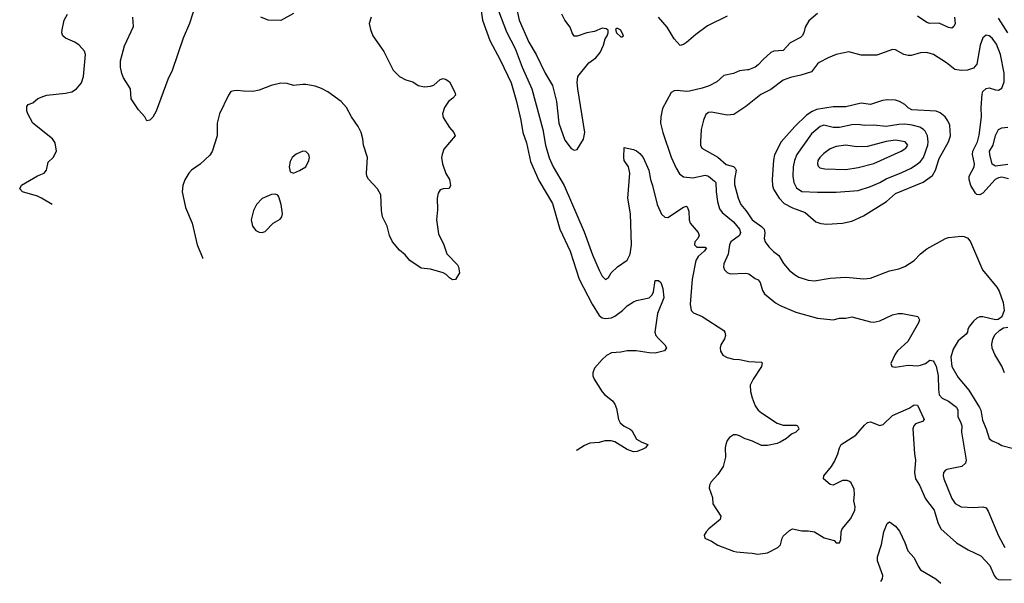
# Model space of a CAD drawing. Header units: inches. Extents: x 1649636 to 1815363, y 506543 to 641975.
# Tile 454 of 656: x 1745336 to 1751647, y 520441 to 524054. Entities that reach past the tile are written whole.
import ezdxf

# ---------------------------------------------------------------- set-up
doc = ezdxf.new("R2010")
doc.units = ezdxf.units.IN
doc.header["$MEASUREMENT"] = 0
doc.layers.add('B7542', color=7, linetype='Continuous')
doc.layers.add('B7552', color=7, linetype='Continuous')

msp = doc.modelspace()

# ---------------------------------------------------------------- linework, layer by layer
at = {"layer": 'B7542', "color": 5}
for points, elevation in [([(1748267.1, 524290), (1748301.9, 524050), (1748350, 523919.6), (1748415.9, 523795.9), (1748485.1, 523650), (1748519.6, 523530), (1748547.3, 523410), (1748560.4, 523330), (1748583.9, 523263.9), (1748610, 523144.9), (1748663, 523023), (1748750, 522874.4), (1748798, 522710), (1748863.5, 522570), (1748921.4, 522390), (1749004.2, 522230), (1749050, 522158), (1749070, 522142.5), (1749090, 522137.4), (1749130, 522142.5), (1749150, 522152.5), (1749199.2, 522190), (1749230, 522220.3), (1749270, 522245.3), (1749290, 522254.3), (1749370, 522271.6), (1749389.7, 522290), (1749398.5, 522310), (1749410, 522381), (1749430, 522382.4), (1749445.5, 522370), (1749459, 522330), (1749465.4, 522270), (1749423.9, 522170), (1749407.5, 522050), (1749414, 522030), (1749429.4, 522009.4), (1749470.4, 521970), (1749482.4, 521950), (1749468.4, 521930), (1749410, 521915.7), (1749370, 521917.7), (1749288.1, 521931.9), (1749230, 521931.1), (1749190, 521921.3), (1749130, 521917.6), (1749098, 521902), (1749070, 521876.2), (1749021, 521819), (1749009.3, 521790), (1749010.2, 521770), (1749017.8, 521750), (1749070, 521668.7), (1749084.9, 521650), (1749134.6, 521610), (1749150.3, 521590), (1749161.6, 521561.6), (1749173.4, 521490), (1749185.2, 521470), (1749210, 521447.1), (1749249.3, 521429.3), (1749259.8, 521419.8), (1749290, 521364.7), (1749324.6, 521344.6), (1749361.6, 521330), (1749346, 521310), (1749330, 521300.7), (1749293.8, 521286.2), (1749270, 521283.4), (1749230, 521298.5), (1749150, 521347.5), (1749126.8, 521353.2), (1749086.5, 521353.5), (1749050, 521343.5), (1748990, 521338.3), (1748955.8, 521324.2), (1748910, 521294.7), (1748901.9, 521291.7)], 320), ([(1748503.3, 524210), (1748536.6, 524050), (1748598.3, 523910), (1748646, 523830), (1748703.6, 523710), (1748751.8, 523631.8), (1748775.8, 523530), (1748791.1, 523390), (1748830, 523282), (1748870, 523227.7), (1748890, 523217.3), (1748910, 523221), (1748950, 523286.8), (1748957.7, 523330), (1748914.2, 523610), (1748909.7, 523650.3), (1748912.6, 523690), (1748983.1, 523776.9), (1749029.3, 523810), (1749055.9, 523844.1), (1749077.2, 523890), (1749088.7, 523930), (1749102, 523950), (1749108, 523970), (1749107.3, 523987.3), (1749094.6, 523994.6), (1749070, 523999), (1749021, 523979), (1748970, 523969.4), (1748910, 523948.2), (1748890, 523947.8), (1748876.2, 523970), (1748864.9, 524004.9), (1748830, 524051.6), (1748811.7, 524090)], 360), ([(1746462, 524150), (1746423.6, 524030), (1746384.7, 523935.3), (1746313, 523727), (1746285.5, 523670), (1746210, 523468), (1746190, 523428.7), (1746170, 523408.7), (1746150, 523406), (1746138, 523430), (1746096.5, 523476.5), (1746050, 523546), (1746045.2, 523610), (1746000.5, 523680.5), (1745989.7, 523709.7), (1745982.4, 523750), (1745981.6, 523790), (1746007, 523887), (1746066.3, 524010), (1746061.3, 524070)], 260), ([(1745544.8, 522868.1), (1745475.1, 522910), (1745450, 522921.7), (1745353.2, 522950), (1745336, 522970), (1745347, 522993), (1745450, 523052.2), (1745492.3, 523070), (1745507.6, 523090), (1745518.9, 523141.1), (1745550, 523170.8), (1745571.6, 523210), (1745563.3, 523263.3), (1745546.6, 523290), (1745420.5, 523390), (1745387.6, 523450), (1745380.9, 523470), (1745382.7, 523497.3), (1745389.4, 523510.6), (1745419.3, 523520.7), (1745451.4, 523548.6), (1745490, 523562.6), (1745511, 523569), (1745630, 523581.7), (1745670, 523590.4), (1745699.5, 523610), (1745731.8, 523650), (1745745.1, 523690), (1745758, 523830), (1745751.2, 523851.2), (1745717, 523890), (1745689.8, 523909.8), (1745630, 523935.1), (1745611.8, 523950), (1745606.9, 523970), (1745608.3, 523988.3), (1745621.4, 524050), (1745641.7, 524090)], 280), ([(1747588.9, 524070), (1747576.5, 524030), (1747583.6, 523990), (1747599.2, 523950), (1747670.2, 523850), (1747729.2, 523730), (1747770, 523690.2), (1747810, 523669.1), (1747855.5, 523655.5), (1747890, 523632.4), (1747930, 523624.2), (1747970, 523627.4), (1747990, 523634.6), (1748030, 523670.4), (1748050, 523675.8), (1748070.3, 523670.3), (1748090, 523654.8), (1748125.7, 523590), (1748128.5, 523570), (1748113, 523550), (1748083.7, 523530), (1748059.5, 523490), (1748045.3, 523450), (1748050, 523426.8), (1748090, 523362.8), (1748118.8, 523330), (1748126.8, 523310), (1748055.4, 523224.6), (1748044.2, 523190), (1748040.3, 523170), (1748044.9, 523130), (1748067.1, 523067.1), (1748091.6, 523030), (1748096.4, 522990), (1748087.7, 522972.3), (1748050, 522969.6), (1748030, 522962.7), (1748017.7, 522942.3), (1748011.7, 522910), (1748013.9, 522833.9), (1748007.6, 522770), (1748021.2, 522681.2), (1748055.3, 522610), (1748073.8, 522553.8), (1748141.2, 522481.2), (1748148.4, 522470), (1748154.8, 522430), (1748130, 522388.7), (1748110, 522386), (1748090, 522398), (1748070, 522420.9), (1748050, 522432), (1747970, 522455.1), (1747910, 522460.9), (1747837, 522510), (1747807, 522547), (1747770, 522577), (1747726.3, 522630), (1747706.9, 522670), (1747690.9, 522730.9), (1747661.7, 522790), (1747655, 522830), (1747649.7, 522930), (1747628.9, 522968.9), (1747571.2, 523031.2), (1747560.5, 523050), (1747558.3, 523070), (1747565.8, 523170), (1747540.2, 523250), (1747536.1, 523290), (1747525, 523330), (1747505.5, 523370), (1747462.3, 523430), (1747429.8, 523490), (1747396.8, 523530), (1747310, 523591.9), (1747270, 523612.7), (1747230, 523626.6), (1747170, 523637.2), (1747150, 523639.1), (1747090, 523632.1), (1747050, 523643.9), (1747010, 523646.9), (1746948.2, 523631.8), (1746870, 523601.3), (1746830, 523593.6), (1746770, 523594.5), (1746730, 523600.7), (1746710, 523598), (1746690, 523592.7), (1746673.4, 523570), (1746617, 523450), (1746601.1, 523390), (1746601.7, 523310), (1746570.2, 523209.8), (1746554.4, 523185.6), (1746492.2, 523127.8), (1746438, 523090), (1746419.1, 523070), (1746393.5, 523026.5), (1746381.6, 522990), (1746378, 522950), (1746399.6, 522850), (1746442.3, 522750), (1746473.7, 522610), (1746508, 522530), (1746507.4, 522523.8)], 280), ([(1747090, 524093.2), (1747010, 524049), (1746928, 524050), (1746882, 524070)], 260), ([(1748404.4, 524110), (1748456.2, 523976.2), (1748512.5, 523870), (1748557.5, 523750), (1748619.1, 523610), (1748688.4, 523350), (1748705.3, 523250), (1748730, 523168.9), (1748755.8, 523110), (1748826.6, 522990), (1748954.3, 522694.3), (1749006.7, 522546.7), (1749050, 522448), (1749070, 522410.5), (1749090, 522387.3), (1749110, 522402), (1749127.8, 522430), (1749166.6, 522470), (1749230, 522513.1), (1749249.8, 522550), (1749256.3, 522610), (1749251.6, 522810), (1749234.2, 522910), (1749247.1, 523070), (1749237.2, 523110), (1749211.3, 523150), (1749207.6, 523170), (1749210, 523234), (1749270, 523222), (1749290, 523213.4), (1749310, 523195.5), (1749331.8, 523170), (1749367.8, 523090), (1749378.2, 523030), (1749392.9, 522990), (1749421.8, 522870), (1749450, 522807.2), (1749470, 522787.6), (1749490, 522785.5), (1749590, 522851.2), (1749610, 522857.4), (1749614.5, 522854.5), (1749625.8, 522825.8), (1749626.7, 522770), (1749632.3, 522750), (1749683.9, 522690), (1749690.4, 522670), (1749683.1, 522650), (1749663.8, 522630), (1749661.3, 522610), (1749675.8, 522595.8), (1749730, 522595.3), (1749737.1, 522590), (1749723.7, 522570), (1749684.5, 522535.5), (1749669.2, 522509.2), (1749645.4, 522390), (1749633.8, 522230), (1749639.5, 522190), (1749653.7, 522173.7), (1749711.1, 522151.1), (1749850, 522062), (1749856.5, 522050), (1749858.9, 522030), (1749852.6, 522007.4), (1749830.5, 521970), (1749826.4, 521950), (1749828.5, 521928.5), (1749843.7, 521903.7), (1749870, 521888), (1749910, 521877.1), (1749950, 521876.4), (1750000, 521864.7)], 340), ([(1749870, 524077), (1749745.3, 524014.7), (1749670, 523959.5), (1749610, 523907), (1749590, 523894.5), (1749570, 523889.3), (1749531.1, 523931.1), (1749485.9, 524005.9), (1749430.9, 524070.9)], 340), ([(1750000, 523731.8), (1749950, 523725.1), (1749910, 523709.7), (1749850, 523696), (1749804.2, 523655.8), (1749754.9, 523630), (1749710, 523614.5), (1749630, 523595.9), (1749610, 523593.6), (1749550, 523599.7), (1749530, 523596.9), (1749512.2, 523587.8), (1749456.4, 523483.6), (1749444.4, 523430), (1749443.1, 523390), (1749457.8, 523330), (1749511.5, 523171.5), (1749542.7, 523102.7), (1749565.6, 523065.6), (1749590, 523047.2), (1749650, 523039.5), (1749730, 523056.3), (1749750, 523051.1), (1749790, 523019), (1749797.2, 523010), (1749799, 522950), (1749807.5, 522887.5), (1749820.4, 522840.4), (1749837.6, 522817.6), (1749910, 522758.5), (1749948.9, 522710), (1749956.4, 522690), (1749950.1, 522669.9), (1749894.9, 522630), (1749885.8, 522610), (1749876.9, 522550), (1749848.8, 522488.8), (1749847, 522467), (1749853.4, 522450), (1749870, 522433.4), (1749890, 522424.4), (1749990, 522427.8), (1750000, 522425.7)], 360), ([(1750000, 523505.1), (1749990, 523497.1), (1749913.9, 523446.1), (1749870, 523442.7), (1749770, 523460.4), (1749750, 523458.7), (1749733.9, 523446.1), (1749718, 523410), (1749703.6, 523350), (1749699, 523270), (1749700.3, 523250), (1749708.7, 523230), (1749810, 523172.7), (1749865.1, 523125.1), (1749910, 523112.9), (1749922.1, 523102.1), (1749928.8, 523088.8), (1749916.6, 523030), (1749916.9, 522996.9), (1749941.4, 522910), (1749958.3, 522870), (1749990.6, 522830), (1750000, 522815.5)], 380), ([(1750000, 521362.5), (1749986.7, 521366.7), (1749950, 521387), (1749930, 521392), (1749910, 521392), (1749885.4, 521374.6), (1749870, 521355.1), (1749861.1, 521330), (1749857, 521310), (1749859.5, 521250), (1749844.4, 521190), (1749810, 521137.4), (1749768.6, 521091.4), (1749758, 521070), (1749755.5, 521050), (1749776.5, 520990), (1749778.4, 520950), (1749830.7, 520870), (1749825.5, 520850), (1749753, 520790), (1749735.5, 520770), (1749724, 520750), (1749726.8, 520730), (1749770, 520710.4), (1749810, 520685.7), (1749910, 520647.4), (1749930, 520641.7), (1750000, 520636.7)], 340)]:
    msp.add_lwpolyline(points, dxfattribs=dict(at, elevation=elevation))
for points, elevation in [([(1749170, 523998), (1749163.6, 523996.4), (1749154, 523990), (1749162, 523970), (1749190, 523944.7), (1749196.4, 523943.6), (1749206, 523950), (1749190, 523986)], 360), ([(1747150, 523211.2), (1747107.5, 523192.5), (1747083.1, 523170), (1747070, 523144), (1747063.8, 523110), (1747070, 523078), (1747090, 523070.8), (1747130, 523086), (1747169.3, 523110), (1747189.4, 523150), (1747193.6, 523170), (1747189.3, 523190), (1747169.5, 523209.5)], 320), ([(1746976.1, 522936.1), (1746950, 522934), (1746890, 522908.3), (1746853.1, 522870), (1746834.3, 522830), (1746819.6, 522770), (1746827.8, 522730), (1746850, 522703.1), (1746870, 522692.2), (1746890, 522688.7), (1746910, 522694.9), (1746960.9, 522750), (1747005.6, 522774.4), (1747015.6, 522790), (1747019.7, 522810), (1747012.8, 522870), (1746997.7, 522917.7), (1746989.6, 522929.6)], 320)]:
    msp.add_lwpolyline(points, close=True, dxfattribs=dict(at, elevation=elevation))
at = {"layer": 'B7552', "color": 5}
for points, elevation in [([(1750450, 524093.6), (1750393.7, 524046.3), (1750370, 524005.2), (1750362, 523970), (1750352, 523950), (1750340.4, 523939.6), (1750274.4, 523905.6), (1750230, 523856.9), (1750170, 523851), (1750150, 523842.4), (1750100.7, 523799.3), (1750070, 523764), (1750050, 523749.7), (1750007.3, 523732.7), (1750000, 523731.8)], 360), ([(1751328.6, 524070), (1751331.1, 524030), (1751323.7, 524010), (1751310, 524000.4), (1751290, 524002.9), (1751230, 524030.8), (1751168.8, 524028.8), (1751150, 524035.4), (1751090, 524075.3)], 360), ([(1751668.7, 523970), (1751610, 524062.8)], 360), ([(1751674.5, 523034.5), (1751630, 523043.4), (1751610, 523040.8), (1751589.1, 523030), (1751510, 522942.2), (1751490, 522930.8), (1751470, 522932.9), (1751461.1, 522941.1), (1751432.8, 522990), (1751420.7, 523030), (1751421.4, 523050), (1751453.6, 523110), (1751455.9, 523130), (1751443.7, 523190), (1751445.1, 523210), (1751474.9, 523270), (1751486.5, 523313.5), (1751501, 523430), (1751498.1, 523490), (1751504, 523576), (1751510, 523592.7), (1751530, 523612.9), (1751550, 523616.1), (1751590, 523603.2), (1751610, 523601.7), (1751630, 523615.3), (1751645, 523655), (1751645.8, 523710), (1751622.1, 523830), (1751596.7, 523896.7), (1751570, 523934.8), (1751550, 523949.8), (1751530, 523954.2), (1751510, 523937.6), (1751491.3, 523890), (1751471, 523769), (1751450, 523743.5), (1751410, 523731.1), (1751370, 523727.7), (1751330, 523734), (1751276.9, 523776.9), (1751192.7, 523830), (1751150, 523843.5), (1751110, 523842), (1751050, 523823.1), (1751030, 523824.2), (1751002.7, 523830), (1750950, 523859.7), (1750930, 523862), (1750830, 523827), (1750730, 523827), (1750650, 523846.8), (1750570, 523831.1), (1750517.1, 523810), (1750460.1, 523779.9), (1750448.6, 523771.4), (1750410, 523719.8), (1750342.7, 523697.3), (1750276, 523684), (1750230, 523666.6), (1750150, 523606.8), (1750086.2, 523573.8), (1750000, 523505.1)], 380), ([(1751670, 523126), (1751590, 523114.9), (1751570, 523128.2), (1751553.1, 523190), (1751552.8, 523210), (1751575.2, 523250), (1751590, 523310.4), (1751610, 523348.9), (1751630, 523359.6), (1751670, 523364.7)], 360), ([(1750000, 522815.5), (1750029.7, 522769.7), (1750090, 522727.7), (1750108.3, 522710), (1750112.6, 522687.4), (1750106.7, 522650), (1750114, 522630), (1750137, 522597), (1750167, 522567), (1750201.5, 522541.5), (1750230.7, 522490.7), (1750268.8, 522448.8), (1750301, 522421), (1750330, 522404.1), (1750390, 522383.5), (1750430, 522378.9), (1750530, 522395.8), (1750630, 522402.9), (1750746.8, 522393.2), (1750790, 522397.3), (1750910, 522444.6), (1750970, 522457.3), (1751010, 522471.4), (1751070, 522510.3), (1751110, 522552), (1751150, 522584.2), (1751269.8, 522650.2), (1751290, 522656.9), (1751370, 522666.7), (1751390, 522664.4), (1751413.4, 522653.4), (1751430.5, 522630), (1751507.2, 522450), (1751598.4, 522338.4), (1751613.4, 522313.4), (1751640.5, 522240.5), (1751644.9, 522190), (1751630.4, 522149.6), (1751607.7, 522132.3), (1751590, 522129.2), (1751510, 522149.5), (1751490, 522149.6), (1751470, 522140.7), (1751450, 522122), (1751423, 522090), (1751413, 522070), (1751410.4, 522050), (1751402, 522038), (1751350, 521995.1), (1751318.4, 521941.6), (1751304.7, 521890), (1751310.9, 521830.9), (1751350, 521758.9), (1751419.1, 521679.1), (1751487.6, 521567.6), (1751495.5, 521550), (1751507.3, 521487.3), (1751531.1, 521430), (1751550, 521368.5), (1751570, 521353.7), (1751610, 521337.6), (1751630, 521323), (1751790, 521284.4)], 380), ([(1750000, 522425.7), (1750010, 522423.6), (1750050, 522394.3), (1750070, 522387), (1750082, 522370), (1750097.8, 522317.8), (1750110, 522297.1), (1750179.3, 522239.3), (1750210, 522221.3), (1750310, 522178.4), (1750450, 522139.3), (1750550, 522130.5), (1750590, 522140.5), (1750630, 522139.3), (1750670, 522148), (1750790, 522116), (1750810, 522115.3), (1750850, 522123.1), (1750930, 522161.6), (1750966, 522170), (1750994, 522170), (1751092, 522150), (1751102.8, 522130), (1751096.3, 522110), (1751028.2, 521990), (1750963, 521930), (1750947.7, 521910), (1750918.8, 521850), (1750926, 521830), (1750946.6, 521826.6), (1751030, 521838), (1751090, 521834.7), (1751110, 521838), (1751142.4, 521850), (1751170, 521872), (1751190, 521867), (1751196.9, 521856.9), (1751210, 521832.7), (1751223.9, 521770), (1751224.1, 521684.1), (1751229, 521649), (1751247.9, 521627.9), (1751290, 521609.3), (1751339.3, 521570), (1751347.9, 521550), (1751348, 521510), (1751368.4, 521470), (1751373.7, 521450), (1751371.9, 521410), (1751402.3, 521230), (1751398.7, 521210), (1751375.5, 521190), (1751278, 521170), (1751270, 521166.6), (1751257.1, 521150), (1751254.9, 521130), (1751259.6, 521110), (1751310, 520983.7), (1751331.5, 520951.5), (1751370, 520930.2), (1751450, 520927.4), (1751510, 520931.8), (1751530, 520923.8), (1751543.6, 520903.6), (1751610, 520744.4), (1751650.2, 520670)], 360), ([(1751647.2, 521790), (1751630, 521833.6), (1751586.9, 521906.9), (1751569, 521949), (1751566.6, 521973.4), (1751573.7, 522006.3), (1751586.7, 522033.3), (1751617.6, 522062.4), (1751641.2, 522078.8), (1751670, 522081.6)], 380), ([(1750000, 521864.7), (1750010, 521862.4), (1750090, 521858.8), (1750094.2, 521854.2), (1750090.4, 521830), (1750038, 521750), (1750017.6, 521710), (1750019.6, 521670), (1750030.3, 521630), (1750050, 521579.1), (1750070, 521550.4), (1750090, 521532.7), (1750190, 521468), (1750230, 521454), (1750313.4, 521453.4), (1750322, 521450), (1750330, 521434), (1750331, 521430), (1750311, 521410), (1750282.8, 521397.2), (1750250, 521369.5), (1750210, 521344.5), (1750190, 521336.2), (1750130, 521325.1), (1750090, 521324.5), (1750032.2, 521352.2), (1750000, 521362.5)], 340), ([(1750000, 520636.7), (1750030, 520634.6), (1750066.6, 520626.6), (1750130, 520636), (1750196.2, 520670), (1750212.4, 520687.6), (1750222.4, 520730), (1750230, 520742), (1750270, 520779.6), (1750290, 520790.2), (1750350, 520777.4), (1750390, 520777.7), (1750430, 520770.2), (1750493.2, 520733.2), (1750555.6, 520715.6), (1750570, 520700.7), (1750590, 520699.1), (1750598.7, 520721.3), (1750601.1, 520770), (1750608.2, 520790), (1750663.3, 520856.7), (1750687.9, 520910), (1750691.4, 520930), (1750682.5, 520970), (1750687.3, 521010), (1750683.9, 521043.9), (1750664.7, 521084.7), (1750654.1, 521094.1), (1750638.9, 521098.9), (1750610, 521099.2), (1750550, 521069.9), (1750530, 521075), (1750488.2, 521110), (1750490.9, 521130), (1750539.3, 521190), (1750558.6, 521221.4), (1750580.3, 521270), (1750590.8, 521310), (1750602, 521330), (1750694.3, 521390), (1750750, 521454.9), (1750770, 521471.8), (1750790, 521476.5), (1750850, 521451.6), (1750870, 521458.5), (1750930, 521515.4), (1751036.8, 521563.2), (1751070, 521585.3), (1751090, 521581.6), (1751132.2, 521490), (1751121.6, 521478.4), (1751078, 521462), (1751066.5, 521450), (1751061.3, 521430), (1751071, 521270), (1751078.2, 521230), (1751070.2, 521150), (1751078.2, 521110), (1751104, 521070), (1751141.9, 520981.9), (1751196.6, 520910), (1751220.8, 520830), (1751240.3, 520790), (1751340.6, 520700.6), (1751415.9, 520655.9), (1751495.7, 520615.7), (1751554.6, 520554.6), (1751581.6, 520490), (1751594.6, 520474.6), (1751610, 520465.4), (1751630, 520462.3), (1751690, 520465.9)], 340), ([(1750856.2, 520453.2), (1750865.3, 520470), (1750867.6, 520490), (1750834.5, 520585.5), (1750833.6, 520610), (1750859.7, 520690), (1750874, 520770), (1750895.3, 520824.7), (1750910, 520834), (1750950, 520806.8), (1750975.1, 520775.1), (1751010, 520702.8), (1751029.3, 520649.3), (1751070, 520604.9), (1751093.7, 520550), (1751110, 520527), (1751208.5, 520470), (1751239, 520440.6)], 320)]:
    msp.add_lwpolyline(points, dxfattribs=dict(at, elevation=elevation))
for points, elevation in [([(1750900.4, 523539.6), (1750865.2, 523534.8), (1750790, 523510.8), (1750730, 523517.7), (1750630, 523494.1), (1750550, 523494.9), (1750442.9, 523477.1), (1750414.5, 523465.5), (1750379, 523441), (1750304.2, 523370), (1750215.8, 523270), (1750172.9, 523187.1), (1750166.5, 523153.5), (1750159.1, 523030), (1750160.8, 522990), (1750167.8, 522967.8), (1750203, 522910), (1750235.5, 522875.5), (1750290, 522847.2), (1750370, 522818.4), (1750438.4, 522758.4), (1750470, 522746.8), (1750510, 522742.3), (1750610, 522749.2), (1750670, 522761.8), (1750743.8, 522796.2), (1750892.4, 522887.6), (1750950, 522939.8), (1751127.1, 523012.9), (1751185.6, 523054.4), (1751205.5, 523090), (1751230, 523164.7), (1751289.7, 523269.7), (1751301.8, 523310), (1751297.2, 523377.2), (1751285.6, 523405.6), (1751267.8, 523430), (1751235.8, 523455.8), (1751210, 523466.7), (1751055, 523475), (1751030, 523488.3), (1751008.4, 523510), (1750975.1, 523530), (1750950, 523537.4)], 420), ([(1751010, 523383.4), (1750970, 523381.7), (1750888.9, 523368.9), (1750810, 523378.4), (1750750, 523375.4), (1750710, 523381), (1750670, 523379), (1750590, 523361.6), (1750550, 523363.6), (1750490, 523376.8), (1750466.3, 523370), (1750410, 523321), (1750317.5, 523190), (1750301.8, 523150), (1750293.2, 523110), (1750292.1, 523050), (1750297.1, 523010), (1750315.2, 522975.2), (1750350, 522953.1), (1750450, 522947.3), (1750570, 522948.7), (1750710, 522958.9), (1750790, 522983.7), (1750849.8, 523010), (1750890, 523034.4), (1750990, 523073.2), (1751050, 523102.8), (1751090, 523128.7), (1751110, 523145.4), (1751129.1, 523170.9), (1751156.5, 523250), (1751159.2, 523270), (1751154.3, 523310), (1751139.2, 523339.2), (1751129.9, 523349.9), (1751104.4, 523364.4), (1751057.2, 523377.2)], 440), ([(1750950, 523281.5), (1750890, 523272), (1750770, 523240.2), (1750699, 523239), (1750630, 523248.4), (1750570, 523241.8), (1750530, 523226.4), (1750490, 523195.3), (1750464, 523170), (1750451.7, 523150), (1750449.1, 523130), (1750454.4, 523114.4), (1750464.2, 523104.2), (1750496.9, 523096.9), (1750630, 523094), (1750710, 523105.6), (1750810, 523131.7), (1750986.3, 523210), (1751016, 523230), (1751028, 523250), (1751011.2, 523271.2)], 460)]:
    msp.add_lwpolyline(points, close=True, dxfattribs=dict(at, elevation=elevation))

doc.saveas('drawing.dxf')
